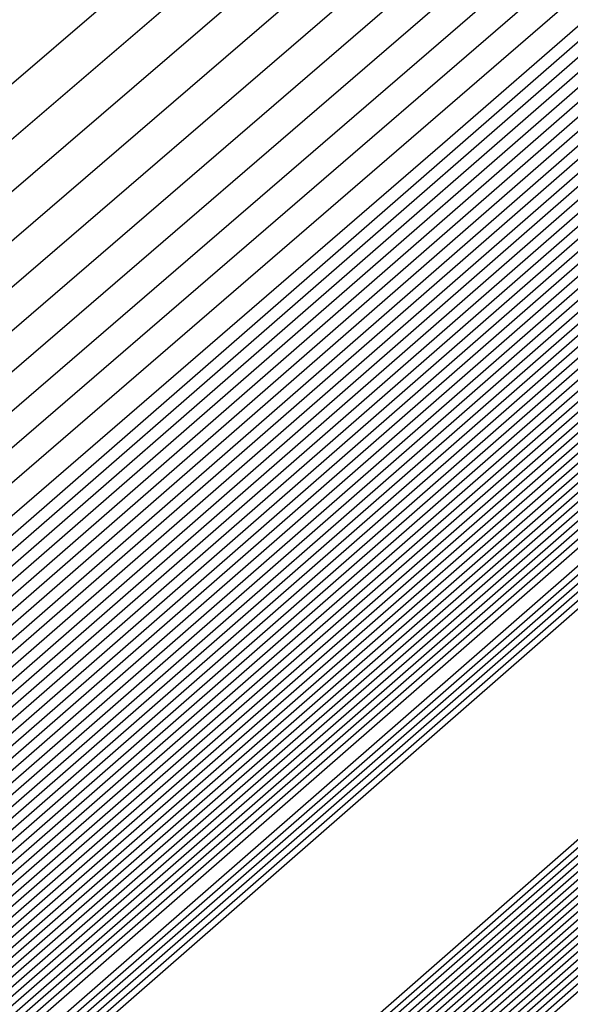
# Model space of a CAD drawing. Extents: x 3249832 to 3255657, y 13789405 to 13793316.
# Tile 987 of 1056: x 3253212.3226 to 3253212.3903, y 13791260.9962 to 13791261.1174. Entities that reach past the tile are written whole.
import ezdxf

# ---------------------------------------------------------------- set-up
doc = ezdxf.new("R2010")
doc.units = 0
doc.header["$LTSCALE"] = 100
doc.header["$MEASUREMENT"] = 0
for name, color, linetype in [('GRATIO_03231_CON', 1, 'CONTINUOUS'), ('GRATIO_0323_ICON', 1, 'CONTINUOUS'), ('TARGETS_EAST', 7, 'CONTINUOUS')]:
    doc.layers.add(name, color=color, linetype=linetype)

# ---------------------------------------------------------------- blocks, each defined once
blk = doc.blocks.new('Gratio_032316_contours')
at = {"layer": 'GRATIO_03231_CON', "color": 1, "linetype": 'Continuous', "flags": 128}
for points in [[(3253179.55027, 13791232.39503), (3253186.87441, 13791238.77001), (3253201.4775, 13791251.51898), (3253219.20823, 13791267.00714), (3253234.45763, 13791280.32933), (3253243.00028, 13791287.79153), (3253246.14511, 13791290.5444), (3253246.5846, 13791290.94974), (3253247.02187, 13791291.379), (3253250.20254, 13791294.24212), (3253258.88285, 13791301.95866), (3253274.44262, 13791315.73867), (3253292.7559, 13791331.95413), (3253308.32028, 13791345.76753)], [(3253180.16544, 13791232.93802), (3253187.28488, 13791239.13155), (3253201.72516, 13791251.73678), (3253219.33902, 13791267.12228), (3253234.51314, 13791280.37862), (3253243.01644, 13791287.80647), (3253246.14668, 13791290.54676), (3253246.58389, 13791290.95054), (3253247.01645, 13791291.37639), (3253250.16633, 13791294.21318), (3253258.7639, 13791301.85732), (3253274.17605, 13791315.50724), (3253292.31584, 13791331.56933), (3253307.73285, 13791345.25198)], [(3253180.78061, 13791233.481), (3253187.69534, 13791239.49309), (3253201.97282, 13791251.95458), (3253219.46981, 13791267.23741), (3253234.56866, 13791280.42791), (3253243.03259, 13791287.8214), (3253246.14825, 13791290.54912), (3253246.58317, 13791290.95133), (3253247.01103, 13791291.37378), (3253250.13013, 13791294.18424), (3253258.64495, 13791301.75599), (3253273.90947, 13791315.27582), (3253291.87577, 13791331.18453), (3253307.14542, 13791344.73643)], [(3253181.39578, 13791234.02399), (3253188.1058, 13791239.85463), (3253202.22048, 13791252.17237), (3253219.6006, 13791267.35254), (3253234.62418, 13791280.4772), (3253243.04874, 13791287.83633), (3253246.14982, 13791290.55149), (3253246.58246, 13791290.95213), (3253247.00561, 13791291.37117), (3253250.09393, 13791294.15529), (3253258.526, 13791301.65465), (3253273.6429, 13791315.0444), (3253291.4357, 13791330.79973), (3253306.55799, 13791344.22088)], [(3253182.62612, 13791235.10996), (3253188.92672, 13791240.5777), (3253202.71581, 13791252.60797), (3253219.86218, 13791267.58281), (3253234.73522, 13791280.57579), (3253243.08105, 13791287.8662), (3253246.15297, 13791290.55621), (3253246.58103, 13791290.95372), (3253246.99477, 13791291.36594), (3253250.02153, 13791294.09741), (3253258.2881, 13791301.45198), (3253273.10975, 13791314.58156), (3253290.55557, 13791330.03014), (3253305.38313, 13791343.18978)], [(3253183.24129, 13791235.65295), (3253189.33718, 13791240.93924), (3253202.96347, 13791252.82577), (3253219.99297, 13791267.69794), (3253234.79073, 13791280.62508), (3253243.0972, 13791287.88113), (3253246.15454, 13791290.55858), (3253246.58032, 13791290.95452), (3253246.98935, 13791291.36333), (3253249.98532, 13791294.06847), (3253258.16915, 13791301.35065), (3253272.84317, 13791314.35013), (3253290.11551, 13791329.64534), (3253304.7957, 13791342.67423)], [(3253189.74764, 13791241.30078), (3253203.21113, 13791253.04357), (3253220.12376, 13791267.81308), (3253234.84625, 13791280.67437), (3253243.11336, 13791287.89607), (3253246.15611, 13791290.56094), (3253246.57961, 13791290.95531), (3253246.98393, 13791291.36072), (3253249.94912, 13791294.03953), (3253258.05019, 13791301.24931), (3253272.5766, 13791314.11871), (3253289.67544, 13791329.26055), (3253304.20827, 13791342.15868)], [(3253190.1581, 13791241.66232), (3253203.45879, 13791253.26136), (3253220.25455, 13791267.92821), (3253234.90177, 13791280.72366), (3253243.12951, 13791287.911), (3253246.15768, 13791290.5633), (3253246.57889, 13791290.95611), (3253246.97851, 13791291.35811), (3253249.91292, 13791294.01058), (3253257.93124, 13791301.14798), (3253272.31002, 13791313.88729), (3253289.23538, 13791328.87575), (3253303.62084, 13791341.64313)], [(3253190.97902, 13791242.38539), (3253203.95411, 13791253.69696), (3253220.51613, 13791268.15847), (3253235.01281, 13791280.82224), (3253243.16182, 13791287.94087), (3253246.16082, 13791290.56803), (3253246.57747, 13791290.9577), (3253246.96767, 13791291.35288), (3253249.84051, 13791293.9527), (3253257.69334, 13791300.94531), (3253271.77687, 13791313.42445), (3253288.35525, 13791328.10615), (3253302.44598, 13791340.61203)], [(3253191.38948, 13791242.74693), (3253204.20177, 13791253.91476), (3253220.64692, 13791268.27361), (3253235.06832, 13791280.87154), (3253243.17797, 13791287.9558), (3253246.1624, 13791290.57039), (3253246.57675, 13791290.9585), (3253246.96225, 13791291.35027), (3253249.80431, 13791293.92376), (3253257.57439, 13791300.84397), (3253271.51029, 13791313.19303), (3253287.91518, 13791327.72135), (3253301.85855, 13791340.09648)], [(3253191.79994, 13791243.10847), (3253204.44943, 13791254.13256), (3253220.77772, 13791268.38874), (3253235.12384, 13791280.92083), (3253243.19412, 13791287.97073), (3253246.16397, 13791290.57276), (3253246.57604, 13791290.95929), (3253246.95683, 13791291.34766), (3253249.76811, 13791293.89481), (3253257.45544, 13791300.74264), (3253271.24372, 13791312.9616), (3253287.47511, 13791327.33655), (3253301.27112, 13791339.58093)], [(3253192.2104, 13791243.47001), (3253204.69709, 13791254.35035), (3253220.90851, 13791268.50387), (3253235.17936, 13791280.97012), (3253243.21028, 13791287.98567), (3253246.16554, 13791290.57512), (3253246.57533, 13791290.96009), (3253246.95142, 13791291.34505), (3253249.73191, 13791293.86587), (3253257.33649, 13791300.6413), (3253270.97714, 13791312.73018), (3253287.03505, 13791326.95176), (3253300.68369, 13791339.06538)], [(3253193.03132, 13791244.19308), (3253205.19242, 13791254.78595), (3253221.17009, 13791268.73414), (3253235.29039, 13791281.0687), (3253243.24258, 13791288.01553), (3253246.16868, 13791290.57985), (3253246.5739, 13791290.96168), (3253246.94058, 13791291.33982), (3253249.6595, 13791293.80799), (3253257.09858, 13791300.43863), (3253270.44399, 13791312.26734), (3253286.15492, 13791326.18216), (3253299.50883, 13791338.03428)], [(3253193.44178, 13791244.55462), (3253205.44008, 13791255.00375), (3253221.30088, 13791268.84927), (3253235.34591, 13791281.11799), (3253243.25874, 13791288.03047), (3253246.17025, 13791290.58221), (3253246.57319, 13791290.96248), (3253246.93516, 13791291.33721), (3253249.6233, 13791293.77904), (3253256.97963, 13791300.3373), (3253270.17741, 13791312.03592), (3253285.71485, 13791325.79737), (3253298.92139, 13791337.51873)], [(3253193.85224, 13791244.91616), (3253205.68774, 13791255.22155), (3253221.43167, 13791268.9644), (3253235.40143, 13791281.16728), (3253243.27489, 13791288.0454), (3253246.17182, 13791290.58457), (3253246.57247, 13791290.96327), (3253246.92974, 13791291.3346), (3253249.5871, 13791293.7501), (3253256.86068, 13791300.23596), (3253269.91084, 13791311.8045), (3253285.27479, 13791325.41257), (3253298.33396, 13791337.00318)], [(3253194.2627, 13791245.2777), (3253205.9354, 13791255.43934), (3253221.56246, 13791269.07954), (3253235.45695, 13791281.21658), (3253243.29104, 13791288.06033), (3253246.17339, 13791290.58694), (3253246.57176, 13791290.96407), (3253246.92432, 13791291.33198), (3253249.55089, 13791293.72116), (3253256.74173, 13791300.13463), (3253269.64426, 13791311.57307), (3253284.83472, 13791325.02777), (3253297.74653, 13791336.48763)], [(3253195.08362, 13791246.00077), (3253206.43072, 13791255.87494), (3253221.82404, 13791269.3098), (3253235.56798, 13791281.31516), (3253243.32335, 13791288.0902), (3253246.17654, 13791290.59166), (3253246.57033, 13791290.96566), (3253246.91348, 13791291.32676), (3253249.47849, 13791293.66327), (3253256.50383, 13791299.93196), (3253269.11111, 13791311.11023), (3253283.95459, 13791324.25817), (3253296.57167, 13791335.45653)], [(3253195.49408, 13791246.36231), (3253206.67838, 13791256.09274), (3253221.95483, 13791269.42494), (3253235.6235, 13791281.36445), (3253243.3395, 13791288.10513), (3253246.17811, 13791290.59402), (3253246.56962, 13791290.96646), (3253246.90806, 13791291.32415), (3253249.44229, 13791293.63433), (3253256.38488, 13791299.83062), (3253268.84454, 13791310.87881), (3253283.51452, 13791323.87338), (3253295.98424, 13791334.94098)], [(3253195.90454, 13791246.72385), (3253206.92604, 13791256.31054), (3253222.08562, 13791269.54007), (3253235.67902, 13791281.41374), (3253243.35566, 13791288.12007), (3253246.17968, 13791290.59639), (3253246.56891, 13791290.96725), (3253246.90264, 13791291.32154), (3253249.40609, 13791293.60539), (3253256.26593, 13791299.72929), (3253268.57796, 13791310.64739), (3253283.07446, 13791323.48858), (3253295.39681, 13791334.42543)], [(3253196.31501, 13791247.08539), (3253207.1737, 13791256.52833), (3253222.21641, 13791269.6552), (3253235.73454, 13791281.46303), (3253243.37181, 13791288.135), (3253246.18125, 13791290.59875), (3253246.56819, 13791290.96805), (3253246.89722, 13791291.31892), (3253249.36988, 13791293.57645), (3253256.14697, 13791299.62795), (3253268.31138, 13791310.41597), (3253282.63439, 13791323.10378), (3253294.80938, 13791333.90988)], [(3253197.13593, 13791247.80846), (3253207.66903, 13791256.96393), (3253222.47799, 13791269.88547), (3253235.84557, 13791281.56162), (3253243.40412, 13791288.16487), (3253246.18439, 13791290.60348), (3253246.56677, 13791290.96964), (3253246.88638, 13791291.3137), (3253249.29748, 13791293.51856), (3253255.90907, 13791299.42528), (3253267.77823, 13791309.95312), (3253281.75426, 13791322.33419), (3253293.63452, 13791332.87878)], [(3253197.54639, 13791248.17), (3253207.91669, 13791257.18173), (3253222.60878, 13791270.0006), (3253235.90109, 13791281.61091), (3253243.42027, 13791288.1798), (3253246.18596, 13791290.60584), (3253246.56605, 13791290.97044), (3253246.88096, 13791291.31109), (3253249.26128, 13791293.48962), (3253255.79012, 13791299.32395), (3253267.51166, 13791309.7217), (3253281.31419, 13791321.94939), (3253293.04709, 13791332.36323), (3253299.24948, 13791337.92415)], [(3253197.95685, 13791248.53154), (3253208.16435, 13791257.39953), (3253222.73957, 13791270.11573), (3253235.95661, 13791281.6602), (3253243.43643, 13791288.19473), (3253246.18754, 13791290.6082), (3253246.56534, 13791290.97123), (3253246.87554, 13791291.30847), (3253249.22507, 13791293.46068), (3253255.67117, 13791299.22261), (3253267.24508, 13791309.49028), (3253280.87413, 13791321.56459), (3253292.45966, 13791331.84768), (3253298.58416, 13791337.33876)], [(3253198.36731, 13791248.89308), (3253208.41201, 13791257.61732), (3253222.87037, 13791270.23087), (3253236.01213, 13791281.70949), (3253243.45258, 13791288.20967), (3253246.18911, 13791290.61057), (3253246.56463, 13791290.97203), (3253246.87012, 13791291.30586), (3253249.18887, 13791293.43173), (3253255.55222, 13791299.12128), (3253266.9785, 13791309.25886), (3253280.43407, 13791321.17979), (3253291.87223, 13791331.33213), (3253297.91884, 13791336.75338)], [(3253199.18823, 13791249.61615), (3253208.90733, 13791258.05292), (3253223.13195, 13791270.46113), (3253236.12316, 13791281.80807), (3253243.48489, 13791288.23953), (3253246.19225, 13791290.61529), (3253246.5632, 13791290.97362), (3253246.85928, 13791291.30064), (3253249.11647, 13791293.37385), (3253255.31432, 13791298.91861), (3253266.44535, 13791308.79601), (3253279.55394, 13791320.4102), (3253290.69737, 13791330.30103), (3253296.5882, 13791335.58261)], [(3253199.59869, 13791249.97769), (3253209.15499, 13791258.27072), (3253223.26274, 13791270.57626), (3253236.17868, 13791281.85736), (3253243.50104, 13791288.25447), (3253246.19382, 13791290.61766), (3253246.56249, 13791290.97442), (3253246.85386, 13791291.29803), (3253249.08026, 13791293.34491), (3253255.19536, 13791298.81727), (3253266.17878, 13791308.56459), (3253279.11387, 13791320.0254), (3253290.10994, 13791329.78548), (3253295.92288, 13791334.99723)], [(3253200.00915, 13791250.33923), (3253209.40265, 13791258.48852), (3253223.39353, 13791270.6914), (3253236.2342, 13791281.90666), (3253243.51719, 13791288.2694), (3253246.19539, 13791290.62002), (3253246.56177, 13791290.97521), (3253246.84844, 13791291.29541), (3253249.04406, 13791293.31596), (3253255.07641, 13791298.71594), (3253265.9122, 13791308.33317), (3253278.6738, 13791319.6406), (3253289.52251, 13791329.26993), (3253295.25756, 13791334.41184)], [(3253200.41961, 13791250.70077), (3253209.65031, 13791258.70631), (3253223.52432, 13791270.80653), (3253236.28972, 13791281.95595), (3253243.53335, 13791288.28434), (3253246.19696, 13791290.62238), (3253246.56106, 13791290.97601), (3253246.84302, 13791291.2928), (3253249.00786, 13791293.28702), (3253254.95746, 13791298.6146), (3253265.64563, 13791308.10175), (3253278.23374, 13791319.25581), (3253288.93508, 13791328.75438), (3253294.59224, 13791333.82646)], [(3253201.24053, 13791251.42384), (3253210.14563, 13791259.14191), (3253223.7859, 13791271.0368), (3253236.40075, 13791282.05453), (3253243.56565, 13791288.3142), (3253246.20011, 13791290.62711), (3253246.55963, 13791290.9776), (3253246.83219, 13791291.28758), (3253248.93546, 13791293.22914), (3253254.71956, 13791298.41193), (3253265.11248, 13791307.63891), (3253277.35361, 13791318.48621), (3253287.76022, 13791327.72328), (3253293.2616, 13791332.65569)], [(3253201.65099, 13791251.78538), (3253210.3933, 13791259.35971), (3253223.91669, 13791271.15193), (3253236.45627, 13791282.10382), (3253243.58181, 13791288.32914), (3253246.20168, 13791290.62947), (3253246.55892, 13791290.9784), (3253246.82677, 13791291.28496), (3253248.89925, 13791293.20019), (3253254.60061, 13791298.3106), (3253264.8459, 13791307.40749), (3253276.91354, 13791318.10141), (3253287.17279, 13791327.20773)], [(3253215.27891, 13791264.12388), (3253208.32754, 13791257.89481), (3253202.31158, 13791252.48555), (3253202.06145, 13791252.14692), (3253210.64096, 13791259.57751), (3253224.04748, 13791271.26706)], [(3253216.27123, 13791264.99994), (3253209.15191, 13791258.62312), (3253202.92675, 13791253.02854), (3253202.47191, 13791252.50846), (3253210.88862, 13791259.7953), (3253224.17827, 13791271.38219)], [(3253218.25586, 13791266.75207), (3253210.80067, 13791260.07975), (3253204.15709, 13791254.11451), (3253203.29283, 13791253.23153), (3253211.38394, 13791260.2309), (3253224.43985, 13791271.61246)], [(3253219.24818, 13791267.62813), (3253211.62504, 13791260.80806), (3253204.77226, 13791254.6575), (3253203.70329, 13791253.59307), (3253211.6316, 13791260.4487), (3253224.57064, 13791271.72759)], [(3253220.24049, 13791268.50419), (3253212.44942, 13791261.53637), (3253205.38743, 13791255.20049), (3253204.11375, 13791253.95461), (3253211.87926, 13791260.6665), (3253224.70143, 13791271.84272)], [(3253221.23281, 13791269.38026), (3253213.2738, 13791262.26468), (3253206.0026, 13791255.74348), (3253204.52421, 13791254.31615), (3253212.12692, 13791260.88429), (3253224.83222, 13791271.95786)], [(3253223.21744, 13791271.13238), (3253214.92255, 13791263.72131), (3253207.23294, 13791256.82945), (3253205.34514, 13791255.03922), (3253212.62225, 13791261.31989), (3253225.0938, 13791272.18812)], [(3253215.74693, 13791264.44962), (3253207.84811, 13791257.37244), (3253205.7556, 13791255.40076), (3253212.86991, 13791261.53769), (3253225.22459, 13791272.30326)], [(3253216.57131, 13791265.17793), (3253208.46329, 13791257.91542), (3253206.16606, 13791255.7623), (3253213.11757, 13791261.75549), (3253225.35538, 13791272.41839)], [(3253217.39568, 13791265.90624), (3253209.07846, 13791258.45841), (3253206.57652, 13791256.12384), (3253213.36523, 13791261.97329), (3253225.48617, 13791272.53352)], [(3253219.04444, 13791267.36287), (3253210.3088, 13791259.54439), (3253207.39744, 13791256.84691), (3253213.86055, 13791262.40888), (3253225.74775, 13791272.76379)], [(3253219.86882, 13791268.09118), (3253210.92397, 13791260.08737), (3253207.8079, 13791257.20845), (3253214.10821, 13791262.62668), (3253225.87854, 13791272.87892)], [(3253220.69319, 13791268.81949), (3253211.53914, 13791260.63036), (3253208.21836, 13791257.56999), (3253214.35587, 13791262.84448), (3253226.00933, 13791272.99405)], [(3253221.51757, 13791269.54781), (3253212.15431, 13791261.17335), (3253208.62882, 13791257.93153), (3253214.60353, 13791263.06227), (3253226.14013, 13791273.10919)]]:
    blk.add_lwpolyline(points, dxfattribs=at)
at = {"layer": 'GRATIO_03231_CON', "color": 5, "linetype": 'Continuous', "flags": 128}
for points in [[(3253178.31993, 13791231.30905), (3253186.05349, 13791238.04694), (3253200.98218, 13791251.08338), (3253218.94665, 13791266.77688), (3253234.34659, 13791280.23075), (3253242.96798, 13791287.76167), (3253246.14197, 13791290.53967), (3253246.58603, 13791290.94815), (3253247.02107, 13791291.37394), (3253250.18182, 13791294.2177), (3253258.80647, 13791301.88356), (3253274.26937, 13791315.56557), (3253292.48955, 13791331.61762), (3253308.02221, 13791345.18354)], [(3253177.70476, 13791230.76607), (3253185.64303, 13791237.6854), (3253200.73452, 13791250.86558), (3253218.81586, 13791266.66175), (3253234.29107, 13791280.18146), (3253242.95182, 13791287.74673), (3253246.1404, 13791290.53731), (3253246.58674, 13791290.94735), (3253247.01436, 13791291.36584), (3253250.12102, 13791294.16091), (3253258.59804, 13791301.69555), (3253273.79626, 13791315.14336), (3253291.70456, 13791330.92064), (3253306.97134, 13791344.25434)], [(3253177.08958, 13791230.22308), (3253185.23257, 13791237.32386), (3253200.48686, 13791250.64779), (3253218.68507, 13791266.54661), (3253234.23556, 13791280.13216), (3253242.93567, 13791287.7318), (3253246.13883, 13791290.53495), (3253246.58745, 13791290.94656), (3253247.00766, 13791291.35773), (3253250.06022, 13791294.10413), (3253258.38961, 13791301.50754), (3253273.32314, 13791314.72115), (3253290.91956, 13791330.22366), (3253305.92046, 13791343.32515)], [(3253176.47441, 13791229.68009), (3253184.82211, 13791236.96232), (3253200.23919, 13791250.42999), (3253218.55428, 13791266.43148), (3253234.18004, 13791280.08287), (3253242.91952, 13791287.71687), (3253246.13725, 13791290.53258), (3253246.58817, 13791290.94576), (3253247.00095, 13791291.34963), (3253249.99942, 13791294.04734), (3253258.18118, 13791301.31953), (3253272.85003, 13791314.29894), (3253290.13456, 13791329.52668), (3253304.86958, 13791342.39595)], [(3253175.24407, 13791228.59412), (3253184.00119, 13791236.23925), (3253199.74387, 13791249.99439), (3253218.2927, 13791266.20121), (3253234.069, 13791279.98429), (3253242.88721, 13791287.687), (3253246.13411, 13791290.52786), (3253246.58959, 13791290.94417), (3253246.98754, 13791291.33342), (3253249.87782, 13791293.93376), (3253257.76432, 13791300.94351), (3253271.9038, 13791313.45451), (3253288.56457, 13791328.13272), (3253302.76783, 13791340.53756)], [(3253196.57706, 13791247.03615), (3253203.47105, 13791253.1938), (3253218.75951, 13791266.60126), (3253234.06971, 13791279.98413), (3253242.88772, 13791287.68662), (3253246.13462, 13791290.52731), (3253246.59031, 13791290.94338), (3253246.98083, 13791291.32532), (3253249.81702, 13791293.87697), (3253257.55589, 13791300.7555), (3253271.43068, 13791313.0323), (3253287.77957, 13791327.43574), (3253301.71695, 13791339.60837)], [(3253196.71057, 13791247.15254), (3253203.58621, 13791253.29381), (3253218.83398, 13791266.66558), (3253234.10345, 13791280.01283), (3253242.89801, 13791287.6948), (3253246.13636, 13791290.52784), (3253246.59102, 13791290.94258), (3253246.97413, 13791291.31721), (3253249.75622, 13791293.82018), (3253257.34746, 13791300.56749), (3253270.95757, 13791312.61009), (3253286.99457, 13791326.73875), (3253300.66608, 13791338.67918)], [(3253196.84408, 13791247.26894), (3253203.70137, 13791253.39382), (3253218.90845, 13791266.7299), (3253234.13718, 13791280.04153), (3253242.9083, 13791287.70297), (3253246.13809, 13791290.52836), (3253246.59174, 13791290.94178), (3253246.96742, 13791291.30911), (3253249.69542, 13791293.76339), (3253257.13903, 13791300.37948), (3253270.48445, 13791312.18788), (3253286.20957, 13791326.04177), (3253299.6152, 13791337.74998)], [(3253197.11109, 13791247.50174), (3253203.93169, 13791253.59384), (3253219.0574, 13791266.85855), (3253234.20465, 13791280.09892), (3253242.92888, 13791287.71932), (3253246.14156, 13791290.52941), (3253246.59316, 13791290.94019), (3253246.95401, 13791291.2929), (3253249.57383, 13791293.64981), (3253256.72217, 13791300.00346), (3253269.53822, 13791311.34346), (3253284.63958, 13791324.64781), (3253297.51345, 13791335.89159)], [(3253197.2446, 13791247.61813), (3253204.04685, 13791253.69384), (3253219.13187, 13791266.92287), (3253234.23839, 13791280.12762), (3253242.93918, 13791287.72749), (3253246.1433, 13791290.52994), (3253246.59388, 13791290.9394), (3253246.9473, 13791291.28479), (3253249.51303, 13791293.59302), (3253256.51374, 13791299.81545), (3253269.06511, 13791310.92125), (3253283.85458, 13791323.95083), (3253296.46257, 13791334.9624)], [(3253197.37811, 13791247.73453), (3253204.16201, 13791253.79385), (3253219.20635, 13791266.98719), (3253234.27212, 13791280.15631), (3253242.94947, 13791287.73567), (3253246.14503, 13791290.53046), (3253246.59459, 13791290.9386), (3253246.9406, 13791291.27669), (3253249.45223, 13791293.53623), (3253256.30531, 13791299.62744), (3253268.59199, 13791310.49904), (3253283.06958, 13791323.25385), (3253295.41169, 13791334.0332)], [(3253197.51162, 13791247.85093), (3253204.27717, 13791253.89386), (3253219.28082, 13791267.05151), (3253234.30586, 13791280.18501), (3253242.95976, 13791287.74384), (3253246.14676, 13791290.53099), (3253246.5953, 13791290.9378), (3253246.93389, 13791291.26859), (3253249.39143, 13791293.47944), (3253256.09688, 13791299.43942), (3253268.11888, 13791310.07683), (3253282.28459, 13791322.55687), (3253294.36082, 13791333.10401)], [(3253197.77863, 13791248.08372), (3253204.50749, 13791254.09388), (3253219.42977, 13791267.18016), (3253234.37333, 13791280.2424), (3253242.98034, 13791287.76019), (3253246.15023, 13791290.53204), (3253246.59673, 13791290.93621), (3253246.92048, 13791291.25238), (3253249.26983, 13791293.36586), (3253255.68002, 13791299.0634), (3253267.17265, 13791309.2324), (3253280.71459, 13791321.16291), (3253292.25906, 13791331.24562), (3253298.86322, 13791336.86351)], [(3253197.91214, 13791248.20012), (3253204.62265, 13791254.19388), (3253219.50424, 13791267.24448), (3253234.40706, 13791280.2711), (3253242.99064, 13791287.76837), (3253246.15197, 13791290.53257), (3253246.59744, 13791290.93542), (3253246.91378, 13791291.24427), (3253249.20903, 13791293.30907), (3253255.47159, 13791298.87539), (3253266.69953, 13791308.81019), (3253279.9296, 13791320.46593), (3253291.20819, 13791330.31643), (3253297.66843, 13791335.81202)], [(3253198.04565, 13791248.31651), (3253204.73781, 13791254.29389), (3253219.57872, 13791267.3088), (3253234.4408, 13791280.2998), (3253243.00093, 13791287.77654), (3253246.1537, 13791290.53309), (3253246.59816, 13791290.93462), (3253246.90707, 13791291.23617), (3253249.14823, 13791293.25228), (3253255.26316, 13791298.68738), (3253266.22642, 13791308.38798), (3253279.1446, 13791319.76895), (3253290.15731, 13791329.38723), (3253296.47364, 13791334.76054)], [(3253198.17916, 13791248.43291), (3253204.85297, 13791254.3939), (3253219.65319, 13791267.37312), (3253234.47453, 13791280.32849), (3253243.01122, 13791287.78471), (3253246.15544, 13791290.53362), (3253246.59887, 13791290.93382), (3253246.90036, 13791291.22806), (3253249.08743, 13791293.19549), (3253255.05473, 13791298.49937), (3253265.7533, 13791307.96577), (3253278.3596, 13791319.07197), (3253289.10643, 13791328.45804), (3253295.27885, 13791333.70905)], [(3253198.44617, 13791248.6657), (3253205.08329, 13791254.59392), (3253219.80214, 13791267.50177), (3253234.542, 13791280.38589), (3253243.0318, 13791287.80106), (3253246.15891, 13791290.53467), (3253246.6003, 13791290.93223), (3253246.88695, 13791291.21186), (3253248.96583, 13791293.08191), (3253254.63787, 13791298.12335), (3253264.80707, 13791307.12135), (3253276.7896, 13791317.678), (3253287.00468, 13791326.59965), (3253292.88927, 13791331.60608), (3253295.95133, 13791334.07094)], [(3253198.57968, 13791248.7821), (3253205.19845, 13791254.69392), (3253219.87661, 13791267.56609), (3253234.57574, 13791280.41459), (3253243.04209, 13791287.80924), (3253246.16064, 13791290.53519), (3253246.60101, 13791290.93144), (3253246.88025, 13791291.20375), (3253248.90503, 13791293.02512), (3253254.42944, 13791297.93534), (3253264.33396, 13791306.69914), (3253276.00461, 13791316.98102), (3253285.9538, 13791325.67045), (3253291.69448, 13791330.55459), (3253294.7416, 13791333.01142)], [(3253198.71319, 13791248.8985), (3253205.31361, 13791254.79393), (3253219.95108, 13791267.63041), (3253234.60947, 13791280.44328), (3253243.05239, 13791287.81741), (3253246.16237, 13791290.53572), (3253246.60172, 13791290.93064), (3253246.87354, 13791291.19565), (3253248.84423, 13791292.96834), (3253254.22101, 13791297.74733), (3253263.86084, 13791306.27693), (3253275.21961, 13791316.28404), (3253284.90293, 13791324.74126), (3253290.49969, 13791329.50311), (3253293.53187, 13791331.9519)], [(3253198.8467, 13791249.0149), (3253205.42877, 13791254.89394), (3253220.02556, 13791267.69473), (3253234.64321, 13791280.47198), (3253243.06268, 13791287.82558), (3253246.16411, 13791290.53624), (3253246.60244, 13791290.92984), (3253246.86684, 13791291.18754), (3253248.78343, 13791292.91155), (3253254.01258, 13791297.55932), (3253263.38773, 13791305.85472), (3253274.43461, 13791315.58706), (3253283.85205, 13791323.81207), (3253289.3049, 13791328.45162), (3253292.32214, 13791330.89237), (3253295.39879, 13791333.38715)], [(3253199.11371, 13791249.24769), (3253205.65909, 13791255.09396), (3253220.17451, 13791267.82338), (3253234.71068, 13791280.52937), (3253243.08326, 13791287.84193), (3253246.16758, 13791290.53729), (3253246.60386, 13791290.92825), (3253246.85342, 13791291.17133), (3253248.66183, 13791292.79797), (3253253.59572, 13791297.1833), (3253262.4415, 13791305.01029), (3253272.86462, 13791314.1931), (3253281.7503, 13791321.95368), (3253286.91532, 13791326.34865), (3253289.90268, 13791328.77333), (3253293.18693, 13791331.45768)]]:
    blk.add_lwpolyline(points, dxfattribs=at)
at = {"layer": 'GRATIO_0323_ICON', "color": 7, "linetype": 'Continuous', "flags": 128}
for points in [[(3253175.85924, 13791229.13711), (3253184.41165, 13791236.60078), (3253199.99153, 13791250.21219), (3253218.42349, 13791266.31635), (3253234.12452, 13791280.03358), (3253242.90336, 13791287.70193), (3253246.13568, 13791290.53022), (3253246.58888, 13791290.94497), (3253246.99424, 13791291.34152), (3253249.93862, 13791293.99055), (3253257.97275, 13791301.13152), (3253272.37691, 13791313.87673), (3253289.34956, 13791328.8297), (3253303.81871, 13791341.46676)], [(3253182.01095, 13791234.56698), (3253188.51626, 13791240.21616), (3253202.46814, 13791252.39017), (3253219.73139, 13791267.46768), (3253234.6797, 13791280.5265), (3253243.0649, 13791287.85127), (3253246.1514, 13791290.55385), (3253246.58175, 13791290.95293), (3253247.00019, 13791291.36856), (3253250.05773, 13791294.12635), (3253258.40705, 13791301.55332), (3253273.37632, 13791314.81298), (3253290.99564, 13791330.41494), (3253305.97056, 13791343.70533)], [(3253196.97758, 13791247.38534), (3253203.81653, 13791253.49383), (3253218.98293, 13791266.79423), (3253234.17092, 13791280.07022), (3253242.91859, 13791287.71115), (3253246.13983, 13791290.52889), (3253246.59245, 13791290.94099), (3253246.96072, 13791291.301), (3253249.63462, 13791293.7066), (3253256.9306, 13791300.19147), (3253270.01134, 13791311.76567), (3253285.42458, 13791325.34479), (3253298.56432, 13791336.82079)], [(3253197.64512, 13791247.96732), (3253204.39233, 13791253.99387), (3253219.3553, 13791267.11584), (3253234.33959, 13791280.21371), (3253242.97005, 13791287.75202), (3253246.1485, 13791290.53152), (3253246.59602, 13791290.93701), (3253246.92719, 13791291.26048), (3253249.33063, 13791293.42265), (3253255.88845, 13791299.25141), (3253267.64576, 13791309.65462), (3253281.49959, 13791321.85989), (3253293.30994, 13791332.17482)], [(3253198.31266, 13791248.54931), (3253204.96813, 13791254.49391), (3253219.72766, 13791267.43745), (3253234.50827, 13791280.35719), (3253243.02151, 13791287.79289), (3253246.15717, 13791290.53414), (3253246.59958, 13791290.93303), (3253246.89366, 13791291.21996), (3253249.02663, 13791293.1387), (3253254.8463, 13791298.31136), (3253265.28019, 13791307.54356), (3253277.5746, 13791318.37498), (3253288.05556, 13791327.52884), (3253294.08406, 13791332.65756)], [(3253190.56856, 13791242.02386), (3253203.70645, 13791253.47916), (3253220.38534, 13791268.04334), (3253234.95729, 13791280.77295), (3253243.14566, 13791287.92593), (3253246.15925, 13791290.56567), (3253246.57818, 13791290.95691), (3253246.97309, 13791291.35549), (3253249.87672, 13791293.98164), (3253257.81229, 13791301.04664), (3253272.04344, 13791313.65587), (3253288.79531, 13791328.49095), (3253303.03341, 13791341.12758)], [(3253198.9802, 13791249.13129), (3253205.54393, 13791254.99395), (3253220.10003, 13791267.75905), (3253234.67694, 13791280.50068), (3253243.07297, 13791287.83376), (3253246.16584, 13791290.53677), (3253246.60315, 13791290.92905), (3253246.86013, 13791291.17944), (3253248.72263, 13791292.85476), (3253253.80415, 13791297.37131), (3253262.91461, 13791305.43251), (3253273.64961, 13791314.89008), (3253282.80117, 13791322.88287), (3253288.11011, 13791327.40014), (3253291.11241, 13791329.83285), (3253294.29286, 13791332.42241)], [(3253192.62086, 13791243.83154), (3253204.94475, 13791254.56815), (3253221.0393, 13791268.61901), (3253235.23488, 13791281.01941), (3253243.22643, 13791288.0006), (3253246.16711, 13791290.57748), (3253246.57461, 13791290.96089), (3253246.946, 13791291.34243), (3253249.6957, 13791293.83693), (3253257.21754, 13791300.53997), (3253270.71056, 13791312.49876), (3253286.59498, 13791326.56696), (3253300.09626, 13791338.54983)], [(3253194.67316, 13791245.63924), (3253206.18306, 13791255.65714), (3253221.69325, 13791269.19467), (3253235.51247, 13791281.26587), (3253243.3072, 13791288.07527), (3253246.17497, 13791290.5893), (3253246.57105, 13791290.96487), (3253246.9189, 13791291.32937), (3253249.51469, 13791293.69222), (3253256.62278, 13791300.03329), (3253269.37769, 13791311.34165), (3253284.39466, 13791324.64297), (3253297.1591, 13791335.97208)], [(3253196.72547, 13791247.44693), (3253207.42136, 13791256.74613), (3253222.3472, 13791269.77033), (3253235.79006, 13791281.51232), (3253243.38797, 13791288.14993), (3253246.18282, 13791290.60111), (3253246.56748, 13791290.96885), (3253246.8918, 13791291.31631), (3253249.33368, 13791293.5475), (3253256.02802, 13791299.52662), (3253268.04481, 13791310.18454), (3253282.19433, 13791322.71898), (3253294.22195, 13791333.39433)], [(3253198.77777, 13791249.25461), (3253208.65967, 13791257.83512), (3253223.00116, 13791270.346), (3253236.06765, 13791281.75878), (3253243.46873, 13791288.2246), (3253246.19068, 13791290.61293), (3253246.56391, 13791290.97283), (3253246.8647, 13791291.30325), (3253249.15267, 13791293.40279), (3253255.43327, 13791299.01994), (3253266.71193, 13791309.02744), (3253279.994, 13791320.795), (3253291.2848, 13791330.81658), (3253297.25352, 13791336.168)], [(3253200.83007, 13791251.06231), (3253209.89797, 13791258.92411), (3253223.65511, 13791270.92166), (3253236.34523, 13791282.00524), (3253243.5495, 13791288.29927), (3253246.19853, 13791290.62475), (3253246.56034, 13791290.9768), (3253246.83761, 13791291.29019), (3253248.97166, 13791293.25808), (3253254.83851, 13791298.51327), (3253265.37905, 13791307.87033), (3253277.79367, 13791318.87101), (3253288.34765, 13791328.23883), (3253293.92692, 13791333.24107)], [(3253217.26355, 13791265.876), (3253209.97629, 13791259.35143), (3253203.54192, 13791253.57153), (3253202.88237, 13791252.87), (3253211.13628, 13791260.0131), (3253224.30906, 13791271.49733)], [(3253222.22513, 13791270.25632), (3253214.09818, 13791262.993), (3253206.61777, 13791256.28646), (3253204.93468, 13791254.67769), (3253212.37458, 13791261.10209), (3253224.96301, 13791272.07299)], [(3253218.22006, 13791266.63456), (3253209.69363, 13791259.0014), (3253206.98698, 13791256.48538), (3253213.61289, 13791262.19108), (3253225.61696, 13791272.64865)], [(3253222.34195, 13791270.27612), (3253212.76948, 13791261.71633), (3253209.03928, 13791258.29307), (3253214.8512, 13791263.28007), (3253226.27092, 13791273.22432)]]:
    blk.add_lwpolyline(points, dxfattribs=at)

msp = doc.modelspace()

# ---------------------------------------------------------------- block references
at = {"layer": 'TARGETS_EAST'}
msp.add_blockref('Gratio_032316_contours', (0, 0), dxfattribs=at)

doc.saveas('drawing.dxf')
